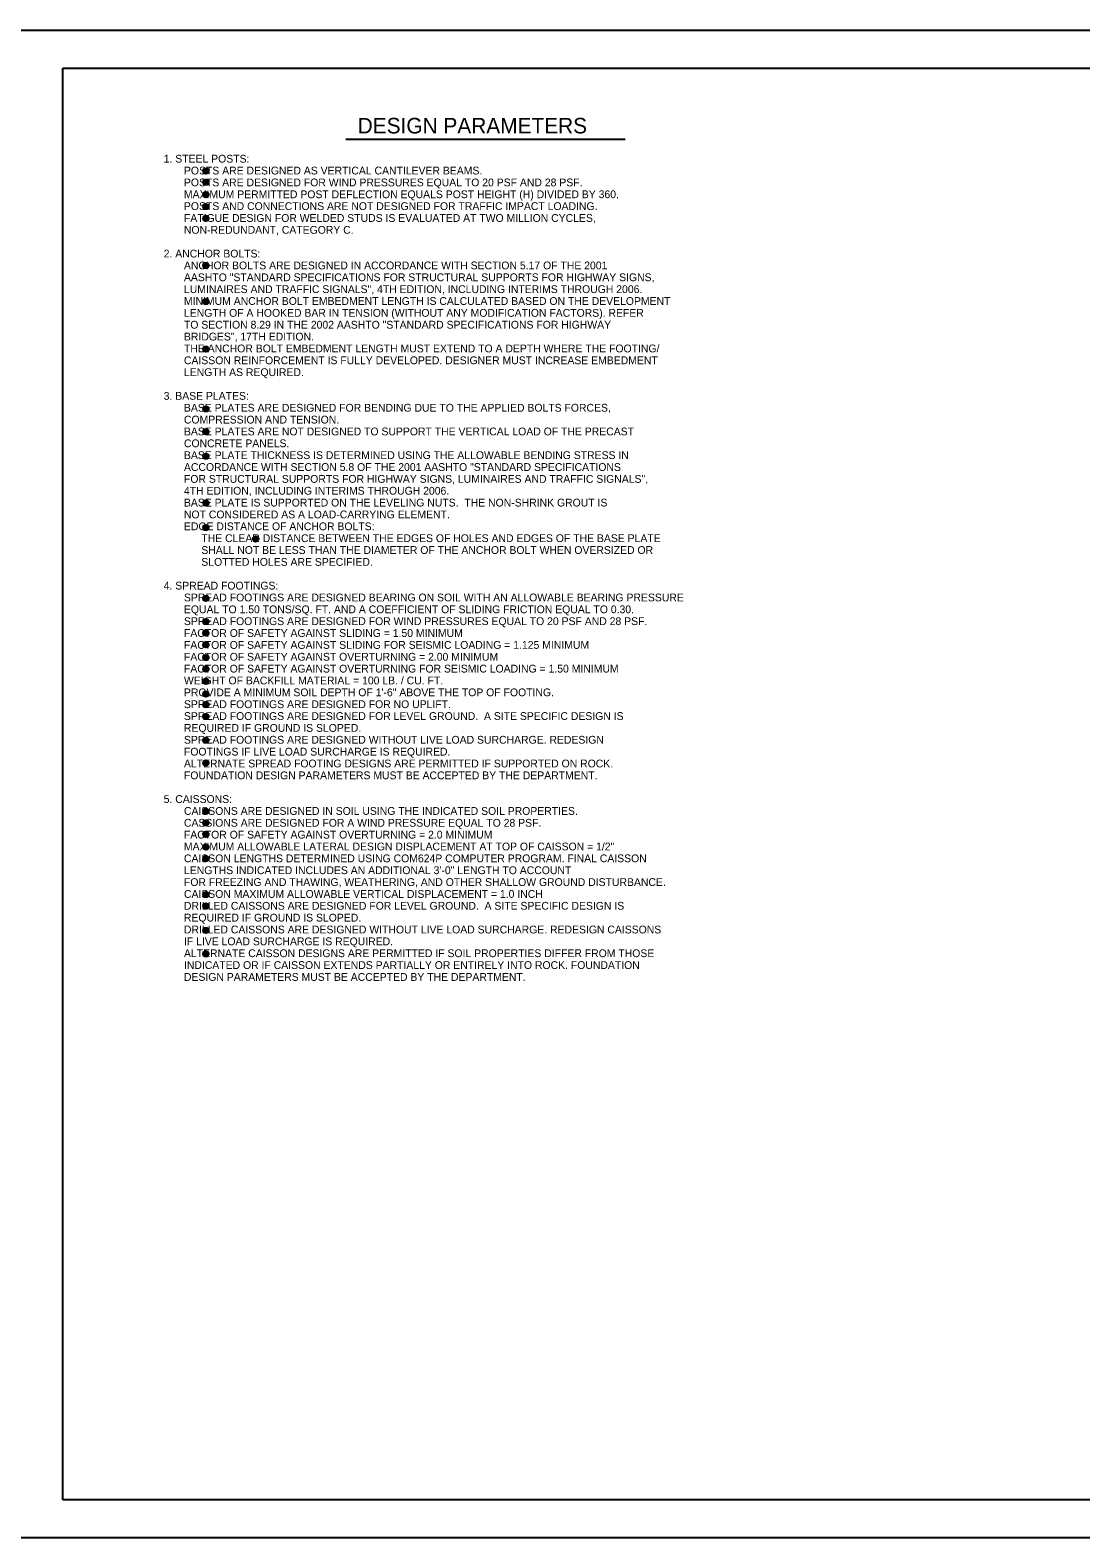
# Model space of a CAD drawing. Extents: x 3475 to 6558, y -3780 to 1166.
# Drawn here: x 4629 to 5044, y 572 to 1166 of the extents above; entities that cross this region are included whole.
import ezdxf

# ---------------------------------------------------------------- set-up
doc = ezdxf.new("R2010")
doc.units = 0
for name, color, linetype in [('1', 7, 'Continuous'), ('2', 7, 'Continuous'), ('PLT-BNDY', 7, 'Continuous')]:
    doc.layers.add(name, color=color, linetype=linetype)

msp = doc.modelspace()

# ---------------------------------------------------------------- linework, layer by layer
at = {"layer": '1'}
msp.add_line((4753.91, 1122.78), (4863.91, 1122.78), dxfattribs=at)
for centre, radius in [((4698.7, 1110.17), 1.07), ((4698.7, 1110.17), 0.8), ((4698.7, 1105.8), 1.07), ((4698.7, 1105.8), 0.8), ((4698.7, 1110.17), 0.533), ((4698.7, 1105.8), 0.533), ((4698.7, 1110.17), 0.267), ((4698.7, 1105.8), 0.267), ((4698.7, 1100.87), 1.07), ((4698.7, 1100.87), 0.8), ((4698.7, 1100.87), 0.533), ((4698.7, 1100.87), 0.267), ((4698.7, 1096.21), 1.07), ((4698.7, 1096.21), 0.8), ((4698.7, 1096.21), 0.533), ((4698.7, 1096.21), 0.267), ((4698.7, 1091.54), 1.07), ((4698.7, 1091.54), 0.8), ((4698.7, 1091.54), 0.533), ((4698.7, 1091.54), 0.267), ((4698.7, 1072.97), 1.07), ((4698.7, 1072.97), 0.8), ((4698.7, 1072.97), 0.533), ((4698.7, 1072.97), 0.267), ((4698.7, 1058.77), 1.07), ((4698.7, 1058.77), 0.8), ((4698.7, 1058.77), 0.533), ((4698.7, 1058.77), 0.267), ((4698.7, 1040.05), 1.07), ((4698.7, 1040.05), 0.8), ((4698.7, 1040.05), 0.533), ((4698.7, 1040.05), 0.267), ((4698.7, 1016.47), 1.07), ((4698.7, 1016.47), 0.8), ((4698.7, 1016.47), 0.533), ((4698.7, 1016.47), 0.267), ((4698.7, 1007.44), 1.07), ((4698.7, 1007.44), 0.8), ((4698.7, 1007.44), 0.533), ((4698.7, 1007.44), 0.267), ((4698.7, 997.84), 1.07), ((4698.7, 997.84), 0.8), ((4698.7, 997.84), 0.533), ((4698.7, 997.84), 0.267), ((4698.7, 979.42), 1.07), ((4698.7, 979.42), 0.8), ((4698.7, 979.42), 0.533), ((4698.7, 979.42), 0.267), ((4698.7, 969.73), 1.07), ((4698.7, 969.73), 0.8), ((4698.7, 969.73), 0.533), ((4698.7, 969.73), 0.267), ((4718.32, 965.22), 1.07), ((4718.32, 965.22), 0.8), ((4718.32, 965.22), 0.533), ((4718.32, 965.22), 0.267), ((4698.7, 941.79), 1.07), ((4698.7, 941.79), 0.8), ((4698.7, 941.79), 0.533), ((4698.7, 941.79), 0.267), ((4698.7, 932.7), 1.07), ((4698.7, 932.7), 0.8), ((4698.7, 932.7), 0.533), ((4698.7, 932.7), 0.267), ((4698.7, 928.14), 1.07), ((4698.7, 928.14), 0.8), ((4698.7, 928.14), 0.533), ((4698.7, 928.14), 0.267), ((4698.7, 923.53), 1.07), ((4698.7, 923.53), 0.8), ((4698.7, 923.53), 0.533), ((4698.7, 923.53), 0.267), ((4698.7, 918.52), 1.07), ((4698.7, 913.97), 1.07), ((4698.7, 918.52), 0.8), ((4698.7, 913.97), 0.8), ((4698.7, 918.52), 0.533), ((4698.7, 918.52), 0.267), ((4698.7, 909.14), 1.07), ((4698.7, 909.14), 0.8), ((4698.7, 913.97), 0.533), ((4698.7, 909.14), 0.533), ((4698.7, 913.97), 0.267), ((4698.7, 909.14), 0.267), ((4698.7, 904.09), 1.07), ((4698.7, 904.09), 0.8), ((4698.7, 904.09), 0.533), ((4698.7, 904.09), 0.267), ((4698.7, 899.93), 1.07), ((4698.7, 899.93), 0.8), ((4698.7, 899.93), 0.533), ((4698.7, 899.93), 0.267), ((4698.7, 895.28), 1.07), ((4698.7, 895.28), 0.8), ((4698.7, 895.28), 0.533), ((4698.7, 895.28), 0.267), ((4698.7, 885.92), 1.07), ((4698.7, 885.92), 0.8), ((4698.7, 885.92), 0.533), ((4698.7, 885.92), 0.267), ((4698.7, 876.95), 1.07), ((4698.7, 876.95), 0.8), ((4698.7, 876.95), 0.533), ((4698.7, 876.95), 0.267), ((4698.7, 857.9), 1.07), ((4698.7, 857.9), 0.8), ((4698.7, 857.9), 0.533), ((4698.7, 857.9), 0.267), ((4698.7, 853.37), 1.07), ((4698.7, 848.88), 1.07), ((4698.7, 853.37), 0.8), ((4698.7, 848.88), 0.8), ((4698.7, 853.37), 0.533), ((4698.7, 853.37), 0.267), ((4698.7, 843.87), 1.07), ((4698.7, 843.87), 0.8), ((4698.7, 848.88), 0.533), ((4698.7, 843.87), 0.533), ((4698.7, 848.88), 0.267), ((4698.7, 843.87), 0.267), ((4698.7, 839.21), 1.07), ((4698.7, 839.21), 0.8), ((4698.7, 839.21), 0.533), ((4698.7, 839.21), 0.267), ((4698.7, 825.15), 1.07), ((4698.7, 825.15), 0.8), ((4698.7, 825.15), 0.533), ((4698.7, 820.66), 1.07), ((4698.7, 820.66), 0.8), ((4698.7, 820.66), 0.533), ((4698.7, 825.15), 0.267), ((4698.7, 820.66), 0.267), ((4698.7, 810.98), 1.07), ((4698.7, 810.98), 0.8), ((4698.7, 810.98), 0.533), ((4698.7, 810.98), 0.267), ((4698.7, 801.76), 1.07), ((4698.7, 801.76), 0.8), ((4698.7, 801.76), 0.533), ((4698.7, 801.76), 0.267)]:
    msp.add_circle(centre, radius, dxfattribs=at)
at = {"layer": '2'}
for p, q in [((4642.34, 586.69), (4642.34, 1150.69)), ((4642.34, 1150.69), (5428.34, 1150.69)), ((5428.34, 586.69), (4642.34, 586.69))]:
    msp.add_line(p, q, dxfattribs=at)
at = {"layer": 'PLT-BNDY'}
msp.add_lwpolyline([(4602.34, 1165.69), (5443.34, 1165.69), (5443.34, 571.69), (4602.34, 571.69)], close=True, dxfattribs=at)

# ---------------------------------------------------------------- texts
at = {"layer": '1'}
for s, height, p in [('DESIGN PARAMETERS', 6.1441, (4758.54, 1124.99)), ('1. STEEL POSTS:', 3.072, (4682.08, 1113.51)), ('       POSTS ARE DESIGNED AS VERTICAL CANTILEVER BEAMS.', 3.072, (4682.08, 1108.84)), ('       POSTS ARE DESIGNED FOR WIND PRESSURES EQUAL TO 20 PSF AND 28 PSF.', 3.072, (4682.08, 1104.16)), ('       MAXIMUM PERMITTED POST DEFLECTION EQUALS POST HEIGHT (H) DIVIDED BY 360.', 3.072, (4682.08, 1099.49)), ('       POSTS AND CONNECTIONS ARE NOT DESIGNED FOR TRAFFIC IMPACT LOADING.', 3.072, (4682.08, 1094.82)), ('       FATIGUE DESIGN FOR WELDED STUDS IS EVALUATED AT TWO MILLION CYCLES, ', 3.072, (4682.08, 1090.15)), ('       NON-REDUNDANT, CATEGORY C.       ', 3.072, (4682.08, 1085.48)), ('2. ANCHOR BOLTS:', 3.072, (4682.08, 1076.13)), ('       ANCHOR BOLTS ARE DESIGNED IN ACCORDANCE WITH SECTION 5.17 OF THE 2001', 3.072, (4682.08, 1071.46)), ('       AASHTO "STANDARD SPECIFICATIONS FOR STRUCTURAL SUPPORTS FOR HIGHWAY SIGNS,', 3.072, (4682.08, 1066.79)), ('       LUMINAIRES AND TRAFFIC SIGNALS", 4TH EDITION, INCLUDING INTERIMS THROUGH 2006.', 3.072, (4682.08, 1062.11)), ('       MINIMUM ANCHOR BOLT EMBEDMENT LENGTH IS CALCULATED BASED ON THE DEVELOPMENT', 3.072, (4682.08, 1057.44)), ('       LENGTH OF A HOOKED BAR IN TENSION (WITHOUT ANY MODIFICATION FACTORS). REFER', 3.072, (4682.08, 1052.77)), ('       TO SECTION 8.29 IN THE 2002 AASHTO "STANDARD SPECIFICATIONS FOR HIGHWAY', 3.072, (4682.08, 1048.1)), ('       BRIDGES", 17TH EDITION.', 3.072, (4682.08, 1043.43)), ('       THE ANCHOR BOLT EMBEDMENT LENGTH MUST EXTEND TO A DEPTH WHERE THE FOOTING/', 3.072, (4682.08, 1038.75)), ('       CAISSON REINFORCEMENT IS FULLY DEVELOPED. DESIGNER MUST INCREASE EMBEDMENT', 3.072, (4682.08, 1034.08)), ('       LENGTH AS REQUIRED.', 3.072, (4682.08, 1029.41)), ('3. BASE PLATES:', 3.072, (4682.08, 1020.07)), ('       BASE PLATES ARE DESIGNED FOR BENDING DUE TO THE APPLIED BOLTS FORCES,', 3.072, (4682.08, 1015.39)), ('       COMPRESSION AND TENSION.', 3.072, (4682.08, 1010.72)), ('       CONCRETE PANELS.', 3.072, (4682.08, 1001.38)), ('       BASE PLATES ARE NOT DESIGNED TO SUPPORT THE VERTICAL LOAD OF THE PRECAST', 3.072, (4682.08, 1006.05)), ('       BASE PLATE THICKNESS IS DETERMINED USING THE ALLOWABLE BENDING STRESS IN', 3.072, (4682.08, 996.71)), ('       ACCORDANCE WITH SECTION 5.8 OF THE 2001 AASHTO "STANDARD SPECIFICATIONS', 3.072, (4682.08, 992.03)), ('       FOR STRUCTURAL SUPPORTS FOR HIGHWAY SIGNS, LUMINAIRES AND TRAFFIC SIGNALS",', 3.072, (4682.08, 987.36)), ('       4TH EDITION, INCLUDING INTERIMS THROUGH 2006.', 3.072, (4682.08, 982.69)), ('       BASE PLATE IS SUPPORTED ON THE LEVELING NUTS.  THE NON-SHRINK GROUT IS', 3.072, (4682.08, 978.02)), ('       NOT CONSIDERED AS A LOAD-CARRYING ELEMENT.', 3.072, (4682.08, 973.35)), ('       EDGE DISTANCE OF ANCHOR BOLTS:', 3.072, (4682.08, 968.67)), ('             THE CLEAR DISTANCE BETWEEN THE EDGES OF HOLES AND EDGES OF THE BASE PLATE', 3.072, (4682.08, 964)), ('             SHALL NOT BE LESS THAN THE DIAMETER OF THE ANCHOR BOLT WHEN OVERSIZED OR', 3.072, (4682.08, 959.33)), ('             SLOTTED HOLES ARE SPECIFIED.', 3.072, (4682.08, 954.66)), ('4. SPREAD FOOTINGS:', 3.072, (4682.08, 945.31)), ('       SPREAD FOOTINGS ARE DESIGNED BEARING ON SOIL WITH AN ALLOWABLE BEARING PRESSURE ', 3.072, (4682.08, 940.64)), ('       EQUAL TO 1.50 TONS/SQ. FT. AND A COEFFICIENT OF SLIDING FRICTION EQUAL TO 0.30.', 3.072, (4682.08, 935.97)), ('       SPREAD FOOTINGS ARE DESIGNED FOR WIND PRESSURES EQUAL TO 20 PSF AND 28 PSF.', 3.072, (4682.08, 931.3)), ('       FACTOR OF SAFETY AGAINST SLIDING = 1.50 MINIMUM', 3.072, (4682.08, 926.63)), ('       FACTOR OF SAFETY AGAINST SLIDING FOR SEISMIC LOADING = 1.125 MINIMUM', 3.072, (4682.08, 921.95)), ('       FACTOR OF SAFETY AGAINST OVERTURNING = 2.00 MINIMUM', 3.072, (4682.08, 917.28)), ('       FACTOR OF SAFETY AGAINST OVERTURNING FOR SEISMIC LOADING = 1.50 MINIMUM', 3.072, (4682.08, 912.61)), ('       WEIGHT OF BACKFILL MATERIAL = 100 LB. / CU. FT.', 3.072, (4682.08, 907.94)), ('       PROVIDE A MINIMUM SOIL DEPTH OF 1\'-6" ABOVE THE TOP OF FOOTING.', 3.072, (4682.08, 903.26)), ('       SPREAD FOOTINGS ARE DESIGNED FOR NO UPLIFT.', 3.072, (4682.08, 898.59)), ('       SPREAD FOOTINGS ARE DESIGNED FOR LEVEL GROUND.  A SITE SPECIFIC DESIGN IS', 3.072, (4682.08, 893.92)), ('       REQUIRED IF GROUND IS SLOPED.', 3.072, (4682.08, 889.25)), ('       SPREAD FOOTINGS ARE DESIGNED WITHOUT LIVE LOAD SURCHARGE. REDESIGN', 3.072, (4682.08, 884.58)), ('       FOOTINGS IF LIVE LOAD SURCHARGE IS REQUIRED.', 3.072, (4682.08, 879.9)), ('       ALTERNATE SPREAD FOOTING DESIGNS ARE PERMITTED IF SUPPORTED ON ROCK. ', 3.072, (4682.08, 875.23)), ('       FOUNDATION DESIGN PARAMETERS MUST BE ACCEPTED BY THE DEPARTMENT.', 3.072, (4682.08, 870.56)), ('5. CAISSONS:', 3.072, (4682.08, 861.22)), ('       CAISSONS ARE DESIGNED IN SOIL USING THE INDICATED SOIL PROPERTIES.', 3.072, (4682.08, 856.54)), ('       CASSIONS ARE DESIGNED FOR A WIND PRESSURE EQUAL TO 28 PSF.', 3.072, (4682.08, 851.87)), ('       FACTOR OF SAFETY AGAINST OVERTURNING = 2.0 MINIMUM', 3.072, (4682.08, 847.2)), ('       MAXIMUM ALLOWABLE LATERAL DESIGN DISPLACEMENT AT TOP OF CAISSON = 1/2"', 3.072, (4682.08, 842.53)), ('       CAISSON LENGTHS DETERMINED USING COM624P COMPUTER PROGRAM. FINAL CAISSON', 3.072, (4682.08, 837.86)), ('       LENGTHS INDICATED INCLUDES AN ADDITIONAL 3\'-0" LENGTH TO ACCOUNT', 3.072, (4682.08, 833.18)), ('       FOR FREEZING AND THAWING, WEATHERING, AND OTHER SHALLOW GROUND DISTURBANCE.', 3.072, (4682.08, 828.51)), ('       CAISSON MAXIMUM ALLOWABLE VERTICAL DISPLACEMENT = 1.0 INCH', 3.072, (4682.08, 823.84)), ('       DRILLED CAISSONS ARE DESIGNED FOR LEVEL GROUND.  A SITE SPECIFIC DESIGN IS', 3.072, (4682.08, 819.17)), ('       REQUIRED IF GROUND IS SLOPED.', 3.072, (4682.08, 814.5)), ('       DRILLED CAISSONS ARE DESIGNED WITHOUT LIVE LOAD SURCHARGE. REDESIGN CAISSONS', 3.072, (4682.08, 809.82)), ('       IF LIVE LOAD SURCHARGE IS REQUIRED.', 3.072, (4682.08, 805.15)), ('       ALTERNATE CAISSON DESIGNS ARE PERMITTED IF SOIL PROPERTIES DIFFER FROM THOSE', 3.072, (4682.08, 800.48)), ('       INDICATED OR IF CAISSON EXTENDS PARTIALLY OR ENTIRELY INTO ROCK. FOUNDATION', 3.072, (4682.08, 795.81)), ('       DESIGN PARAMETERS MUST BE ACCEPTED BY THE DEPARTMENT.', 3.072, (4682.08, 791.14))]:
    msp.add_text(s, height=height, dxfattribs=at).set_placement(p)

doc.saveas('drawing.dxf')
